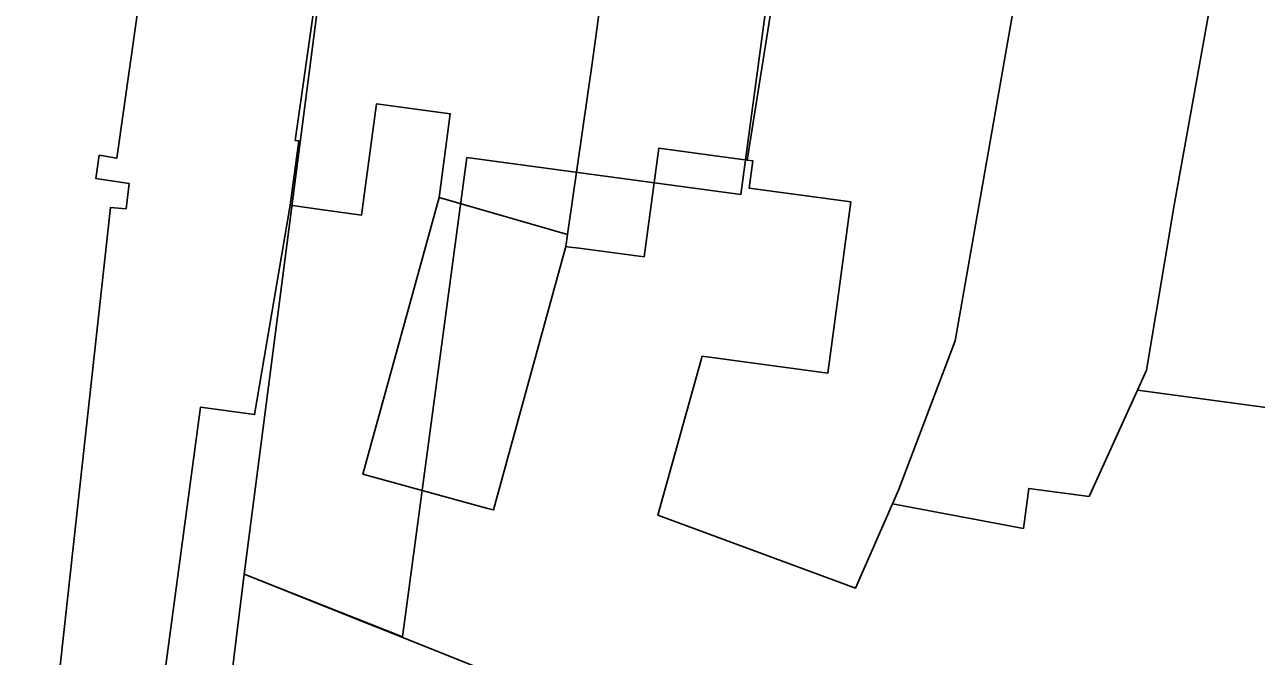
# Model space of a CAD drawing. Extents: x 160664 to 161506, y 382245 to 383288.
# Drawn here: x 160988.28 to 161037.82, y 383202.97 to 383228.38 of the extents above; entities that cross this region are included whole.
import ezdxf

# ---------------------------------------------------------------- set-up
doc = ezdxf.new("R2010")
doc.units = 0
doc.layers.add('IMGEO_Pand', color=7, linetype='Continuous')
doc.layers.add('IMGEO_Pand_vergunning_verleend', color=7, linetype='Continuous')

msp = doc.modelspace()

# ---------------------------------------------------------------- linework, layer by layer
at = {"layer": 'IMGEO_Pand'}
for points in [[(160994.411, 383240.035), (160991.989, 383223.002), (160991.285, 383223.122), (160991.144, 383222.191), (160992.489, 383221.987), (160992.361, 383220.968), (160991.733, 383221.027), (160988.738, 383193.679), (160988.36, 383190.705)], [(161001.369, 383239.171), (161000, 383229.568), (160999.166, 383223.719), (160999.315, 383223.699), (160998.968, 383221.116)], [(161012.588, 383237.67), (161011.106, 383226.811), (161010.119, 383219.942)], [(161017.343, 383222.926), (161019.54, 383236.74)], [(161023.186, 383209.11), (161023.428, 383209.659), (161025.701, 383215.654), (161029.172, 383235.45)], [(161036.914, 383234.459), (161034.519, 383221.118), (161033.403, 383214.478), (161033.038, 383213.675)], [(161033.038, 383213.675), (161045.079, 383212.056), (161045.684, 383213.199), (161046.971, 383222.787), (161047.469, 383226.498), (161048.632, 383226.341)], [(160998.968, 383221.116), (161000, 383220.97), (161001.826, 383220.711), (161002.428, 383225.189), (161005.403, 383224.79), (161004.95, 383221.423)], [(161010.049, 383219.455), (161010.207, 383219.433), (161010.588, 383219.382), (161013.198, 383219.032), (161013.786, 383223.405), (161017.343, 383222.926)], [(161017.343, 383222.926), (161017.568, 383222.896), (161017.421, 383221.804), (161021.506, 383221.255), (161020.579, 383214.359), (161015.536, 383215.037), (161013.753, 383208.642), (161021.694, 383205.717), (161023.186, 383209.11)], [(161004.95, 383221.423), (161001.885, 383210.303), (161006.859, 383208.935), (161007.075, 383208.875), (161007.135, 383208.859), (161010.049, 383219.455)], [(161010.119, 383219.942), (161004.95, 383221.423)], [(160988.36, 383190.705), (160994.345, 383189.577), (160995.294, 383196.643), (160993.199, 383196.925), (160995.356, 383212.988), (160997.531, 383212.695), (160998.509, 383218.429), (160998.968, 383221.116)], [(161010.049, 383219.455), (161010.119, 383219.942)], [(161033.038, 383213.675), (161031.092, 383209.397), (161028.668, 383209.722), (161028.452, 383208.117), (161023.186, 383209.11)]]:
    msp.add_lwpolyline(points, dxfattribs=at)
at = {"layer": 'IMGEO_Pand_vergunning_verleend'}
for points in [[(160997.115, 383206.28), (161001.369, 383239.171), (161019.133, 383236.794), (161017.087, 383221.549), (161006.072, 383223.027), (161003.485, 383203.75), (160997.115, 383206.28)], [(160997.115, 383206.28), (161024.061, 383195.509), (161016.397, 383182.962), (161017.759, 383182.13), (161013.36, 383174.93), (161011.886, 383175.83), (161008.796, 383170.77), (161010.103, 383169.972), (161003.184, 383157.962), (160993.764, 383163.644), (161009.533, 383189.28), (161001.862, 383193.483), (160975.308, 383158.377), (160969.648, 383162.532), (160968.779, 383163.17), (160996.262, 383199.418), (160997.115, 383206.28)]]:
    msp.add_lwpolyline(points, dxfattribs=at)

doc.saveas('drawing.dxf')
